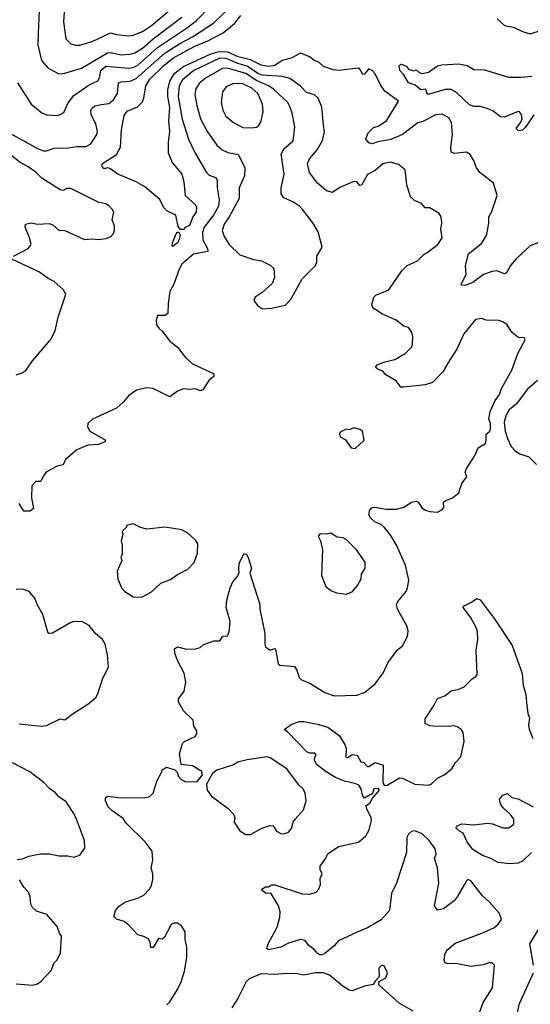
# Model space of a CAD drawing. Extents: x 2057697 to 2160550, y 827490 to 1016834.
# Tile 431 of 509: x 2085139 to 2088496, y 996148 to 1002620. Entities that reach past the tile are written whole.
import ezdxf

# ---------------------------------------------------------------- set-up
doc = ezdxf.new("R2010")
doc.units = 0

msp = doc.modelspace()

# ---------------------------------------------------------------- linework, layer by layer
at = {"layer": '0CON20XD'}
for points in [[(2085268.9, 1002725), (2085260.2, 1002530.2), (2085258.8, 1002455), (2085282, 1002352), (2085325, 1002302), (2085395, 1002264.4), (2085435, 1002267.7), (2085545, 1002301.8), (2085715, 1002402.6), (2085735, 1002404.3), (2085805, 1002389.5), (2085865, 1002392.2), (2085895, 1002401.8), (2085945, 1002431.9), (2086015, 1002493), (2086205, 1002636.3)], [(2085437.3, 1002765), (2085426.6, 1002606.6), (2085441.5, 1002495), (2085475, 1002461.4), (2085505, 1002453.1)], [(2085035, 1001895.6), (2085255, 1001773.8), (2085295, 1001757.7), (2085315, 1001758.7), (2085366.2, 1001776.2), (2085456.4, 1001776.4), (2085515, 1001787.3), (2085575, 1001785.6), (2085605.4, 1001804.6), (2085645.5, 1001864.5), (2085650.6, 1001885), (2085639.1, 1001935), (2085607.5, 1001995), (2085605.5, 1002025), (2085615, 1002040.6), (2085635, 1002054.5), (2085675, 1002062.5), (2085725, 1002069.2), (2085755, 1002093.5), (2085781.8, 1002135), (2085788.1, 1002205), (2085805, 1002212), (2085865, 1002214.7), (2085905, 1002232.8), (2086095, 1002403), (2086195, 1002465.5), (2086275, 1002507), (2086413.2, 1002596.8), (2086488.8, 1002671.2)], [(2085125, 1002204), (2085215, 1002064), (2085285, 1002007.1), (2085315, 1001994.4), (2085385, 1001989.1), (2085415, 1002000), (2085430, 1002015), (2085457.8, 1002072.2), (2085495, 1002121.5), (2085595, 1002192.1), (2085652.1, 1002217.9), (2085663.1, 1002236.9), (2085671.9, 1002285), (2085705, 1002314), (2085855, 1002301.3), (2085885, 1002306), (2085915, 1002320.2), (2086045, 1002437.3), (2086236.2, 1002563.8), (2086298, 1002612), (2086391.9, 1002708.1)], [(2085505, 1002453.1), (2085535, 1002453.3), (2085615, 1002476.2), (2085735, 1002532.7), (2085775, 1002521.5), (2085855, 1002513.1), (2085885, 1002518.2), (2085945, 1002542.4), (2086005, 1002581.4), (2086140.3, 1002695)], [(2088277.5, 1002625), (2088325, 1002582), (2088385, 1002570), (2088445, 1002541.2), (2088495, 1002526.7), (2088568.8, 1002551.2), (2088605, 1002552), (2088645, 1002544.2), (2088805, 1002473.8), (2088835, 1002476.2), (2088862.3, 1002487.7), (2088875, 1002502.5), (2088886, 1002535), (2088867.1, 1002585), (2088800.1, 1002680.1)], [(2088552, 1001155), (2088495, 1001132.9), (2088402, 1001048), (2088366.1, 1001003.9), (2088340, 1000955), (2088325, 1000950), (2088275, 1000969.2), (2088245, 1000965.4), (2088187.5, 1000945), (2088117.1, 1000892.9), (2088065, 1000871.5), (2088043.8, 1000873.8), (2088043.3, 1000886.7), (2088073.3, 1000945), (2088070, 1001005), (2088088.3, 1001081.7), (2088175, 1001148.8), (2088209.2, 1001205), (2088221.9, 1001285), (2088221.9, 1001325), (2088239.4, 1001355), (2088277.3, 1001465), (2088252.5, 1001545), (2088164, 1001615), (2088142.5, 1001645), (2088124.5, 1001694.5), (2088098.8, 1001735), (2088075, 1001748.1), (2087995, 1001740), (2087975, 1001750), (2087972.6, 1001782.6), (2087983.8, 1001865), (2087976.7, 1001945), (2087959.2, 1001975), (2087915, 1001999.4), (2087875, 1001994.4), (2087789.1, 1001950.9), (2087755, 1001942.2), (2087655, 1001865.8), (2087578.1, 1001831.9), (2087493.7, 1001816.3), (2087455, 1001802.9), (2087435, 1001810), (2087413.4, 1001835), (2087430.5, 1001875), (2087465, 1001910.5), (2087495, 1001920), (2087549.4, 1001955), (2087628.8, 1002085), (2087539.6, 1002149.6), (2087510.8, 1002190.8), (2087475, 1002262.9), (2087455, 1002286.5), (2087435, 1002296.5), (2087418.8, 1002278.8), (2087405, 1002260.8), (2087395, 1002260), (2087375.3, 1002295.3), (2087365, 1002301.1), (2087235, 1002285.4), (2087199.4, 1002289.4), (2087135, 1002311.5), (2087105, 1002340.9), (2087075, 1002351.5), (2087045, 1002375.5), (2086985, 1002400), (2086922.3, 1002367.7), (2086865, 1002351.9), (2086815, 1002319), (2086771.5, 1002311.5), (2086725, 1002320.7), (2086656.7, 1002356.7), (2086575, 1002374.7), (2086506.5, 1002406.5), (2086445, 1002408.4), (2086389.5, 1002390.5), (2086217.7, 1002312.3), (2086149.7, 1002260.3), (2086123.4, 1002215), (2086111.3, 1002158.7), (2086109.8, 1002115), (2086122.7, 1002042.7), (2086115.8, 1001955), (2086122.5, 1001885), (2086114.2, 1001814.2), (2086115.7, 1001745), (2086140, 1001680), (2086204.3, 1001604.3), (2086217.5, 1001555), (2086226.2, 1001465), (2086291.2, 1001405), (2086302, 1001385), (2086298, 1001355), (2086276, 1001325), (2086255, 1001267.5), (2086226.4, 1001253.6), (2086215, 1001240), (2086195, 1001240), (2086181.2, 1001261.2), (2086164.4, 1001334.4), (2086105, 1001364.3), (2086085, 1001388), (2086058.8, 1001438.8), (2085960.4, 1001520.4), (2085904.6, 1001554.6), (2085783.3, 1001605), (2085731.7, 1001641.7), (2085715, 1001646.7), (2085695, 1001640), (2085685, 1001646.2), (2085678.6, 1001658.6), (2085682.2, 1001675), (2085775.9, 1001734.1), (2085800.9, 1001780.9), (2085807.2, 1001895), (2085825, 1001990), (2085845, 1002019.2), (2085913.7, 1002046.3), (2085945, 1002080.8), (2085955.6, 1002105), (2085966.9, 1002185), (2085995, 1002228.1), (2086085, 1002316.9), (2086145, 1002366.3), (2086285, 1002444.6), (2086375, 1002481.2), (2086477.1, 1002532.9), (2086551.3, 1002595), (2086592.3, 1002647.7)], [(2087966.8, 1000383.2), (2087920, 1000305), (2087852.5, 1000235), (2087805, 1000220), (2087665, 1000204), (2087643.3, 1000205), (2087613.8, 1000245), (2087545.9, 1000285.9), (2087525, 1000310), (2087495, 1000320), (2087477.5, 1000335), (2087488.3, 1000351.7), (2087538.8, 1000371.2), (2087605, 1000385.8), (2087673.3, 1000425), (2087715, 1000467.5), (2087722, 1000485), (2087724.2, 1000535), (2087717.5, 1000565), (2087695.5, 1000595.5), (2087665, 1000606), (2087613.8, 1000645), (2087523.8, 1000685), (2087461.2, 1000725), (2087453.3, 1000745), (2087467.5, 1000795), (2087480.5, 1000809.5), (2087565, 1000844.3), (2087650.6, 1000969.4), (2087686.2, 1001005), (2087753.3, 1001035), (2087795, 1001076), (2087815, 1001087.1), (2087887.3, 1001142.7), (2087915.6, 1001185), (2087908.1, 1001245), (2087914.2, 1001285), (2087910, 1001325), (2087896.1, 1001346.1), (2087835, 1001383.3), (2087805, 1001383.8), (2087780.5, 1001410.5), (2087735, 1001431.2), (2087708.8, 1001455), (2087684.4, 1001535), (2087672, 1001632), (2087628.8, 1001668.8), (2087575, 1001683.8), (2087525, 1001672), (2087475, 1001627.5), (2087425, 1001602.5), (2087385, 1001533.1), (2087375, 1001530), (2087355, 1001552.9), (2087335, 1001555.6), (2087242.6, 1001517.4), (2087195, 1001484.4), (2087155, 1001494.4), (2087096.2, 1001546.2), (2087043.1, 1001615), (2087031.1, 1001675), (2087042.9, 1001705), (2087093.6, 1001765), (2087129.4, 1001825), (2087141.7, 1001881.7), (2087136.7, 1001926.7), (2087125.7, 1002045), (2087101.4, 1002105), (2087076.3, 1002126.3), (2087025, 1002140.6), (2086985, 1002182.7), (2086915, 1002233.1), (2086867.3, 1002247.2), (2086732.7, 1002255), (2086705, 1002266.3), (2086635, 1002315.1), (2086572.2, 1002332.2), (2086495, 1002365.4), (2086455, 1002366.9), (2086283.4, 1002285), (2086208.4, 1002225), (2086186.3, 1002185), (2086180.6, 1002115), (2086207.7, 1001965), (2086249.4, 1001835), (2086292.4, 1001742.4), (2086367.5, 1001615), (2086385, 1001597.5), (2086425, 1001583.1), (2086437.9, 1001565), (2086436.6, 1001515), (2086450, 1001435), (2086445.2, 1001395), (2086412.4, 1001335), (2086351, 1001255), (2086341.2, 1001221.2), (2086342.5, 1001172.5), (2086373.1, 1001115), (2086375.6, 1001095), (2086280.4, 1001079.6), (2086205, 1001012.5), (2086185, 1000975.6), (2086153.8, 1000885), (2086126.4, 1000833.6), (2086113.8, 1000753.8), (2086111.4, 1000688.6), (2086095, 1000676), (2086045, 1000676.2), (2086035.7, 1000644.3), (2086038.6, 1000615), (2086055, 1000590), (2086075, 1000573.3), (2086125, 1000507.1), (2086177, 1000467), (2086205, 1000430), (2086228.8, 1000398.8), (2086275, 1000358), (2086413.3, 1000295), (2086414, 1000275), (2086382.2, 1000247.8), (2086343.3, 1000186.7), (2086325, 1000181.2), (2086295, 1000192.5), (2086255, 1000188), (2086215, 1000193.3), (2086175, 1000178), (2086125, 1000140), (2086015, 1000196), (2085975, 1000200), (2085905.8, 1000184.2), (2085855, 1000148.8), (2085819.2, 1000105), (2085775, 1000067.1), (2085617, 999993), (2085587.5, 999965), (2085583.9, 999943.9), (2085598.8, 999915), (2085690, 999865), (2085702.5, 999855), (2085697.5, 999845), (2085655, 999827.5), (2085586.1, 999823.9), (2085515, 999792.5), (2085440.5, 999729.5), (2085425, 999693.3), (2085384.1, 999685.9), (2085315, 999646.7), (2085296.7, 999625), (2085277.5, 999585), (2085245, 999583.3), (2085218.8, 999555), (2085215.9, 999475.9), (2085230, 999405), (2085205, 999390), (2085165, 999390), (2085135, 999440)], [(2086735, 1000720), (2086795, 1000723.8), (2086885, 1000744), (2086922.5, 1000785), (2086995, 1000916.2), (2087084.3, 1001005), (2087092.9, 1001025), (2087092, 1001065), (2087128.1, 1001125), (2087100.9, 1001225), (2087065.3, 1001285.3), (2087000.5, 1001370.5), (2086981.1, 1001391.1), (2086935, 1001422.2), (2086875, 1001448.6), (2086857.5, 1001475), (2086858.5, 1001515), (2086877.3, 1001605), (2086857.1, 1001735), (2086876.4, 1001773.6), (2086936, 1001824), (2086947.9, 1001915), (2086930, 1002005), (2086915, 1002049.2), (2086900.4, 1002075), (2086872.7, 1002102.8), (2086804.8, 1002164.8), (2086774.6, 1002184.6), (2086695, 1002219.7), (2086624.6, 1002265), (2086505, 1002302.1), (2086471.7, 1002298.3), (2086361.1, 1002235), (2086319, 1002201), (2086295.9, 1002165), (2086289.2, 1002125), (2086302.5, 1002055), (2086328, 1001968), (2086369.1, 1001889.1), (2086435, 1001795.6), (2086468.6, 1001765), (2086506, 1001746), (2086575, 1001734.2), (2086617.7, 1001647.8), (2086615.9, 1001594.1), (2086582.5, 1001515), (2086581.8, 1001445), (2086515, 1001323.6), (2086483.9, 1001275), (2086470, 1001235), (2086482.5, 1001195), (2086515, 1001141.1), (2086586.9, 1001075), (2086675, 1001044.4), (2086728.8, 1001035), (2086786.2, 1001006.2), (2086808.6, 1000985), (2086812.9, 1000925), (2086798.8, 1000885), (2086733, 1000827), (2086686.7, 1000795), (2086677.5, 1000775), (2086701.7, 1000741.7), (2086735, 1000720)], [(2088518.8, 1001995), (2088465, 1001913.3), (2088445, 1001892.5), (2088418.3, 1001888.3), (2088403.3, 1001905), (2088434.3, 1001945.7), (2088441.2, 1001968.8), (2088436.6, 1001996.6), (2088425, 1002013.8), (2088415, 1002016), (2088325, 1001979.2), (2088300.3, 1001980.3), (2088249.7, 1002019.7), (2088205, 1002038), (2088165, 1002050), (2088125, 1002049.2), (2088095, 1002059.4), (2088010.3, 1002140.3), (2087975, 1002161.1), (2087935, 1002160.7), (2087825, 1002127.5), (2087816, 1002135), (2087813.3, 1002153.3), (2087805, 1002162.5), (2087775, 1002158.6), (2087739.6, 1002189.6), (2087695.7, 1002205.7), (2087665, 1002256.7), (2087638, 1002285), (2087633.3, 1002316.7), (2087643.6, 1002326.4), (2087655, 1002326.2), (2087681.2, 1002311.2), (2087695, 1002293.8), (2087727, 1002283), (2087745, 1002290), (2087765, 1002273.3), (2087785, 1002266.2), (2087825.8, 1002274.2), (2087884.5, 1002315.5), (2087913, 1002323), (2088025, 1002329.4), (2088079.4, 1002319.4), (2088125, 1002292.5), (2088195, 1002291.1), (2088352.6, 1002242.6), (2088435, 1002241.8), (2088505, 1002249.2)], [(2086665, 1001908.9), (2086695, 1001914.3), (2086708.2, 1001921.8), (2086722.9, 1001947.1), (2086739.1, 1002015), (2086733.9, 1002065), (2086703.2, 1002135), (2086665, 1002170.6), (2086605, 1002197.9), (2086545, 1002201.2), (2086495, 1002177.5), (2086472.5, 1002145), (2086463.5, 1002075), (2086473.8, 1002025), (2086494.4, 1001985), (2086545, 1001944.4), (2086605, 1001911.5), (2086665, 1001908.9)], [(2085097.5, 1001065), (2085193.3, 1001115), (2085210, 1001135), (2085213.3, 1001145), (2085203.8, 1001185), (2085173.8, 1001255), (2085177.5, 1001275), (2085215, 1001283.8), (2085255, 1001276.2), (2085335, 1001280), (2085359.1, 1001269.1), (2085395, 1001236.2), (2085435, 1001234), (2085565, 1001174), (2085615, 1001178.8), (2085655, 1001174), (2085707.5, 1001182.5), (2085737.5, 1001195), (2085756.1, 1001213.9), (2085762.5, 1001235), (2085762.5, 1001265), (2085747.5, 1001305), (2085757.5, 1001355), (2085747.5, 1001375), (2085727.5, 1001395), (2085705, 1001410), (2085655, 1001420), (2085475, 1001511.2), (2085449.2, 1001510.8), (2085425, 1001497.1), (2085405, 1001502.3), (2085285, 1001577.5), (2085246.9, 1001615), (2085195, 1001653.3), (2085141.6, 1001681.6), (2085085, 1001727.5)], [(2086145, 1001130), (2086140, 1001135), (2086143.6, 1001153.6), (2086168.3, 1001211.7), (2086175, 1001222.5), (2086185, 1001222.5), (2086193.3, 1001205), (2086186.2, 1001175), (2086175, 1001152.5), (2086145, 1001130)], [(2085115, 1000285.6), (2085155, 1000297.5), (2085181.4, 1000315), (2085223.4, 1000376.6), (2085340.8, 1000515), (2085371.4, 1000575), (2085392.5, 1000665), (2085441.2, 1000815), (2085425, 1000846.2), (2085365, 1000898), (2085325, 1000918.6), (2085269.4, 1000959.4), (2085087.5, 1001045)], [(2086105, 996144), (2086125.8, 996165), (2086175.6, 996245), (2086200, 996295), (2086222, 996365), (2086238, 996455), (2086237, 996523), (2086227.5, 996575), (2086227.5, 996625), (2086203, 996663), (2086175, 996680), (2086155, 996681.2), (2086135, 996673.3), (2086090.3, 996589.7), (2086075, 996576.2), (2086050.8, 996579.2), (2086015, 996521.2), (2086001.2, 996521.2), (2085996.9, 996555), (2085985, 996577.1), (2085955, 996594.2), (2085914.2, 996604.2), (2085850, 996675), (2085825, 996691.4), (2085775, 996706.7), (2085757.5, 996725), (2085768.8, 996765), (2085794.2, 996795.8), (2085835, 996822), (2085914.3, 996845.7), (2085954.5, 996865.5), (2085991.4, 996905), (2086002.9, 996925), (2086012.9, 996965), (2086014, 997005), (2086003.3, 997045), (2086013.3, 997095), (2086008.8, 997155), (2085963.3, 997215), (2085837.5, 997337.5), (2085818.9, 997368.9), (2085745, 997421.2), (2085721.2, 997445), (2085702.5, 997485), (2085703.3, 997505), (2085715, 997516.2), (2085805, 997504.2), (2085965, 997506.2), (2085988.8, 997511.2), (2086016.7, 997535), (2086040, 997615), (2086072.5, 997675), (2086075, 997690), (2086103.6, 997706.4), (2086158.3, 997688.3), (2086173.6, 997673.6), (2086183.3, 997645), (2086200, 997625), (2086230.6, 997610.6), (2086305, 997613.3), (2086341.2, 997655), (2086335, 997677.5), (2086274.2, 997714.2), (2086200, 997725), (2086190, 997795), (2086208.3, 997861.7), (2086222.5, 997875), (2086291.7, 997908.3), (2086302.5, 997925), (2086303.3, 997945), (2086283.8, 997975), (2086280, 998015), (2086215.9, 998075.9), (2086183.3, 998135), (2086182.5, 998155), (2086220, 998205), (2086231.2, 998265), (2086220, 998325), (2086176.8, 998406.8), (2086158, 998455), (2086156.7, 998483.3), (2086175, 998496.7), (2086235, 998482), (2086295, 998483.3), (2086325, 998493.3), (2086345, 998510), (2086385, 998526.7), (2086417, 998537), (2086455, 998537.5), (2086473, 998567), (2086505, 998570), (2086516.7, 998595), (2086522, 998665), (2086496.4, 998756.4), (2086500, 998805), (2086521.2, 998885), (2086540, 998925), (2086573.3, 998965), (2086582.5, 998985), (2086580, 999005), (2086582.5, 999047.5), (2086615, 999110), (2086630, 999105), (2086641.2, 999085), (2086662, 999015), (2086651.7, 998981.7), (2086716.6, 998776.6), (2086717.5, 998745), (2086750.8, 998585), (2086750, 998515), (2086755, 998496.7), (2086785, 998475.7), (2086815, 998486.2), (2086821.4, 998481.4), (2086837.5, 998385), (2086847.9, 998377.9), (2086945, 998368.6), (2086960, 998345), (2086976.6, 998296.6), (2086991.3, 998281.3), (2087045, 998259.2), (2087145, 998197.1), (2087205, 998174.3), (2087355, 998180), (2087405, 998197.5), (2087475.7, 998254.3), (2087531.2, 998328.8), (2087558.7, 998391.3), (2087621.2, 998475), (2087656, 998505), (2087688.8, 998565), (2087693.6, 998603.6), (2087684, 998635), (2087622, 998745), (2087616, 998775), (2087624.4, 998795.6), (2087679.1, 998860.9), (2087689.2, 998885), (2087696.9, 998935), (2087674.3, 999035), (2087616.9, 999165), (2087579.1, 999229.1), (2087534, 999284), (2087515, 999300.6), (2087475, 999317.1), (2087444.2, 999345), (2087434, 999365), (2087440.5, 999399.5), (2087455, 999413.3), (2087475, 999416), (2087545, 999402.9), (2087615, 999402), (2087665, 999416), (2087715, 999449.2), (2087744.1, 999454.1), (2087758.1, 999448.1), (2087785, 999410), (2087806.4, 999396.4), (2087835, 999386.7), (2087885, 999382.5), (2087913, 999397), (2087927, 999413), (2087925, 999447.5), (2087935, 999457.5), (2087985, 999477.5), (2088028, 999512), (2088033, 999533), (2088047.5, 999575), (2088077.5, 999615), (2088066.7, 999645), (2088073.8, 999665), (2088128.6, 999751.4), (2088152.5, 999805), (2088200, 999835), (2088205.8, 999855), (2088204.3, 999895.7), (2088225, 999910), (2088233.8, 999925), (2088233.8, 999965), (2088223.3, 999995), (2088231.2, 1000045), (2088265, 1000117.5), (2088293.3, 1000155), (2088306.2, 1000195), (2088374.2, 1000315.8), (2088413.4, 1000426.6), (2088462.5, 1000515), (2088455, 1000530), (2088425, 1000527.5), (2088405, 1000540), (2088375, 1000566.7), (2088343.6, 1000613.6), (2088314.4, 1000634.4), (2088287.7, 1000642.3), (2088205, 1000643.8), (2088175, 1000656), (2088135, 1000650), (2088058, 1000555), (2088011.9, 1000455), (2087966.8, 1000383.2)], [(2088542.7, 1000247.3), (2088475, 1000190), (2088403.8, 1000095), (2088355.7, 1000054.3), (2088336.9, 1000023.1), (2088324.2, 999975), (2088330.8, 999915), (2088345.9, 999865.9), (2088368.8, 999815), (2088395, 999786.2), (2088427.5, 999765), (2088485, 999746.7), (2088536.2, 999695)], [(2087345, 999801.2), (2087402.5, 999855), (2087392.5, 999915), (2087375, 999926.7), (2087335, 999937.5), (2087305, 999923.3), (2087285, 999927.5), (2087245, 999908), (2087240.6, 999895), (2087245, 999878.8), (2087279.3, 999859.3), (2087317.5, 999805), (2087345, 999801.2)], [(2085925, 998823.3), (2085945, 998826.7), (2086005, 998860), (2086066.7, 998915), (2086129.3, 998940.7), (2086175, 998972), (2086245, 999008), (2086285, 999051.2), (2086306.6, 999113.4), (2086310, 999175), (2086296.6, 999196.6), (2086243.8, 999245), (2086205, 999265.8), (2086095, 999284.2), (2085975, 999270), (2085932.7, 999282.7), (2085885, 999306.7), (2085840, 999295), (2085840, 999285), (2085813.3, 999255), (2085816.7, 999235), (2085806.7, 999195), (2085813.3, 999165), (2085813, 999107), (2085803.3, 999085), (2085810, 999065), (2085780, 998995), (2085784.1, 998944.1), (2085808.8, 998885), (2085830.5, 998860.5), (2085885, 998826.7), (2085925, 998823.3)], [(2087285, 998843.8), (2087325, 998860), (2087358.7, 998901.3), (2087382.5, 998945), (2087385.8, 998975), (2087409.2, 999015), (2087410.8, 999055), (2087352, 999135), (2087285, 999204), (2087265, 999213.8), (2087225, 999218.8), (2087185, 999244), (2087155, 999238.8), (2087115, 999241.2), (2087100, 999225), (2087116.7, 999195), (2087130, 999135), (2087123.6, 998966.4), (2087151.2, 998895), (2087185, 998868.8), (2087222.3, 998852.3), (2087285, 998843.8)], [(2085135, 997992), (2085194.2, 997984.2), (2085285, 997976.2), (2085315, 997981.2), (2085405, 998023.3), (2085435, 998017.5), (2085482.5, 998055), (2085594.1, 998125.9), (2085640, 998165), (2085652.3, 998187.7), (2085682, 998285), (2085722, 998365), (2085715.8, 998445), (2085700, 998515), (2085683.8, 998545), (2085635, 998586.7), (2085595, 998636.7), (2085551.7, 998661.7), (2085495, 998663.3), (2085475, 998656.7), (2085355, 998587.5), (2085330, 998585), (2085323, 998593), (2085290.7, 998710.7), (2085253.3, 998775), (2085238.3, 998818.3), (2085200.7, 998860.7), (2085156.2, 998876.2), (2085116.1, 998873.9)], [(2088154.2, 996075), (2088185, 996160), (2088246.2, 996255), (2088260, 996405), (2088245, 996420), (2088225, 996421.2), (2088185, 996407.5), (2088104.2, 996395.8), (2088005, 996415.6), (2087953.9, 996413.9), (2087935, 996420), (2087930, 996435), (2087933.8, 996475), (2087947.3, 996502.7), (2088001.1, 996548.9), (2088176.7, 996615), (2088255, 996651.4), (2088284, 996675), (2088306.2, 996705), (2088293.3, 996745), (2088228.3, 996818.3), (2088180.7, 996860.7), (2088105, 996960), (2088085, 996967.5), (2088075, 996960), (2088015.5, 996854.5), (2087995, 996828.8), (2087925, 996776), (2087885, 996766.7), (2087866.2, 996795), (2087894.3, 996945), (2087885.4, 997045.4), (2087865.6, 997105), (2087876.4, 997135), (2087870.4, 997170.4), (2087830.6, 997225), (2087785, 997268.1), (2087737.4, 997287.4), (2087715, 997283.1), (2087695, 997265.8), (2087684.5, 997245), (2087681.1, 997145), (2087615.5, 996944.5), (2087582.2, 996875), (2087570.8, 996765), (2087515, 996702), (2087425, 996650.8), (2087358.3, 996621.7), (2087235, 996565.8), (2087205, 996532), (2087145, 996481.9), (2087125, 996472.9), (2087112.4, 996472.4), (2087095, 996484), (2087076.7, 996506.7), (2087040, 996535), (2087016.1, 996566.1), (2086983.9, 996573.9), (2086905, 996550), (2086855, 996524.2), (2086775, 996506.7), (2086763.6, 996513.6), (2086771.2, 996545), (2086831.4, 996655), (2086848.7, 996721.3), (2086850.6, 996755), (2086840, 996795), (2086795, 996872.5), (2086785, 996877.5), (2086757.5, 996875), (2086732.5, 996895), (2086730, 996905), (2086755, 996920), (2086775, 996920), (2086795, 996932.5), (2086815, 996933.3), (2086995, 996873.1), (2087045, 996871.9), (2087086.7, 996885), (2087106.2, 996905), (2087116.2, 996935), (2087113.3, 996975), (2087126.7, 997005), (2087113.6, 997033.6), (2087114, 997055), (2087151.2, 997108.8), (2087162, 997135), (2087172.5, 997142.5), (2087235, 997184), (2087365, 997214.3), (2087414.4, 997255), (2087435.9, 997294.1), (2087450.4, 997355), (2087448.2, 997375), (2087419.4, 997435), (2087416.2, 997453.8), (2087439.7, 997470.3), (2087458.1, 997501.9), (2087504.4, 997555), (2087495, 997565.9), (2087466.7, 997565), (2087457.3, 997532.7), (2087405, 997503.3), (2087394.3, 997515), (2087383.1, 997565), (2087367.5, 997587.5), (2087347.8, 997597.8), (2087273.3, 997615), (2087215, 997639.4), (2087154, 997675), (2087090.8, 997725), (2087077, 997753), (2087078.3, 997771.7), (2087087.5, 997785), (2087078.3, 997798.3), (2087045, 997797.5), (2087027.5, 997805), (2086899.1, 997939.1), (2086877.5, 997955), (2086924.1, 997985.9), (2086975, 998005.8), (2087007.3, 998007.3), (2087095, 997990), (2087165, 997970), (2087238, 997915), (2087276, 997855), (2087285, 997830), (2087281.7, 997771.7), (2087295, 997770), (2087325, 997788.8), (2087357.5, 997785), (2087381.7, 997741.7), (2087398.3, 997738.3), (2087425, 997710), (2087435, 997710), (2087475, 997736.2), (2087528.6, 997718.6), (2087525, 997610), (2087535, 997585.4), (2087555, 997588), (2087635, 997635.7), (2087655, 997634.2), (2087735.7, 997595.7), (2087825, 997588.6), (2087844.4, 997595.6), (2087885, 997634.3), (2087930, 997655), (2087978.8, 997695), (2088003.9, 997736.1), (2088038, 997775), (2088060, 997875), (2088054.2, 997935), (2088041.2, 997955), (2088015, 997972.5), (2087995, 997977.5), (2087955, 997972.9), (2087855, 997976), (2087835, 997978.8), (2087804, 997994), (2087803.3, 998025), (2087863.3, 998113.3), (2087885, 998157.5), (2087933.8, 998175), (2087975, 998207.5), (2088025, 998218.6), (2088060, 998235), (2088112.2, 998287.8), (2088138, 998302), (2088146.6, 998313.4), (2088138.9, 998475), (2088149.5, 998545), (2088147.4, 998597.4), (2088139.2, 998625), (2088102.9, 998692.9), (2088053.3, 998755), (2088056.7, 998765), (2088109.3, 998790.7), (2088145, 998816.2), (2088165, 998806.7), (2088265, 998675.6), (2088376.4, 998506.4), (2088441.2, 998321.2), (2088448, 998245), (2088466.2, 998185), (2088471.1, 998131.1)], [(2088471.1, 998131.1), (2088478.3, 998058.3), (2088490.5, 998030.5), (2088482.9, 997985), (2088487, 997957), (2088511.2, 997895)], [(2086655, 997264.2), (2086730, 997305), (2086785, 997322.5), (2086805, 997320), (2086827.5, 997285), (2086855, 997271.2), (2086875, 997268.8), (2086905, 997278.8), (2086925, 997302.5), (2086937.5, 997345), (2086950, 997365), (2087003.8, 997425), (2087022.5, 997485), (2087014.3, 997535), (2087002, 997565), (2086972.2, 997592.2), (2086894, 997695), (2086785, 997768.8), (2086765, 997773.8), (2086635, 997755.6), (2086571.7, 997738.3), (2086545, 997722), (2086435, 997686.2), (2086406, 997665), (2086365.8, 997595), (2086372, 997555), (2086400, 997515), (2086510, 997435), (2086545.8, 997395.8), (2086553.3, 997375), (2086547.5, 997345), (2086585, 997287.5), (2086624.3, 997264.3), (2086655, 997264.2)], [(2085121.2, 997098.8), (2085156.8, 997103.2), (2085198.8, 997121.2), (2085275, 997136.7), (2085335, 997136.9), (2085395, 997124.3), (2085455, 997124.2), (2085495, 997114.2), (2085535, 997128.8), (2085566.2, 997175), (2085564, 997225), (2085512.2, 997365), (2085495, 997402), (2085445, 997478.6), (2085395, 997511.4), (2085375, 997537.1), (2085335, 997565.6), (2085297.8, 997605), (2085204.3, 997675), (2085091.2, 997735)], [(2088504.3, 997145.7), (2088445, 997089.6), (2088416, 997075), (2088360.7, 997070.7), (2088285, 997079.5), (2088236, 997106), (2088181.4, 997125), (2088118.6, 997165), (2088080, 997215), (2088055, 997272.5), (2088030, 997285), (2088008.8, 997305), (2088010.7, 997319.3), (2088046.4, 997333.6), (2088125, 997327.5), (2088215, 997337.5), (2088247.5, 997335), (2088315, 997306.9), (2088355, 997307.1), (2088387.5, 997332.5), (2088386.7, 997365), (2088365.4, 997395.4), (2088315, 997442), (2088300, 997465), (2088293.8, 997496.2), (2088315, 997522.5), (2088345, 997532.5), (2088375, 997507.5), (2088415, 997498), (2088515, 997445.7)], [(2085115, 996281.2), (2085225, 996273.3), (2085255, 996282.5), (2085279.3, 996300.7), (2085345, 996370), (2085365, 996420), (2085385, 996440), (2085406.7, 996485), (2085413.3, 996595), (2085400, 996615), (2085385, 996660), (2085317.3, 996737.3), (2085249.4, 996759.4), (2085222, 996785), (2085211.2, 996805), (2085208, 996855), (2085199.7, 996879.7), (2085165, 996916.7), (2085138, 996965)], [(2088516.4, 996405), (2088492.9, 996545), (2088553.8, 996645)], [(2087725, 996103.3), (2087632.5, 996155), (2087500, 996275), (2087501.7, 996298.3), (2087545, 996322.5), (2087556.7, 996355), (2087535, 996400), (2087518.3, 996401.7), (2087500, 996385), (2087501.7, 996328.3), (2087475, 996300), (2087463, 996277), (2087405, 996266.7), (2087325, 996236.7), (2087305, 996240), (2087265, 996264), (2087175, 996340), (2087135, 996353.9), (2087085, 996354.7), (2087005, 996338.8), (2086965, 996347.3), (2086895, 996350.9), (2086816.1, 996343.9), (2086725, 996348), (2086647.1, 996315), (2086627.3, 996295), (2086573.2, 996186.8), (2086532.5, 996125)], [(2088392.5, 996005), (2088425, 996152), (2088517.3, 996355)]]:
    msp.add_lwpolyline(points, dxfattribs=at)

doc.saveas('drawing.dxf')
